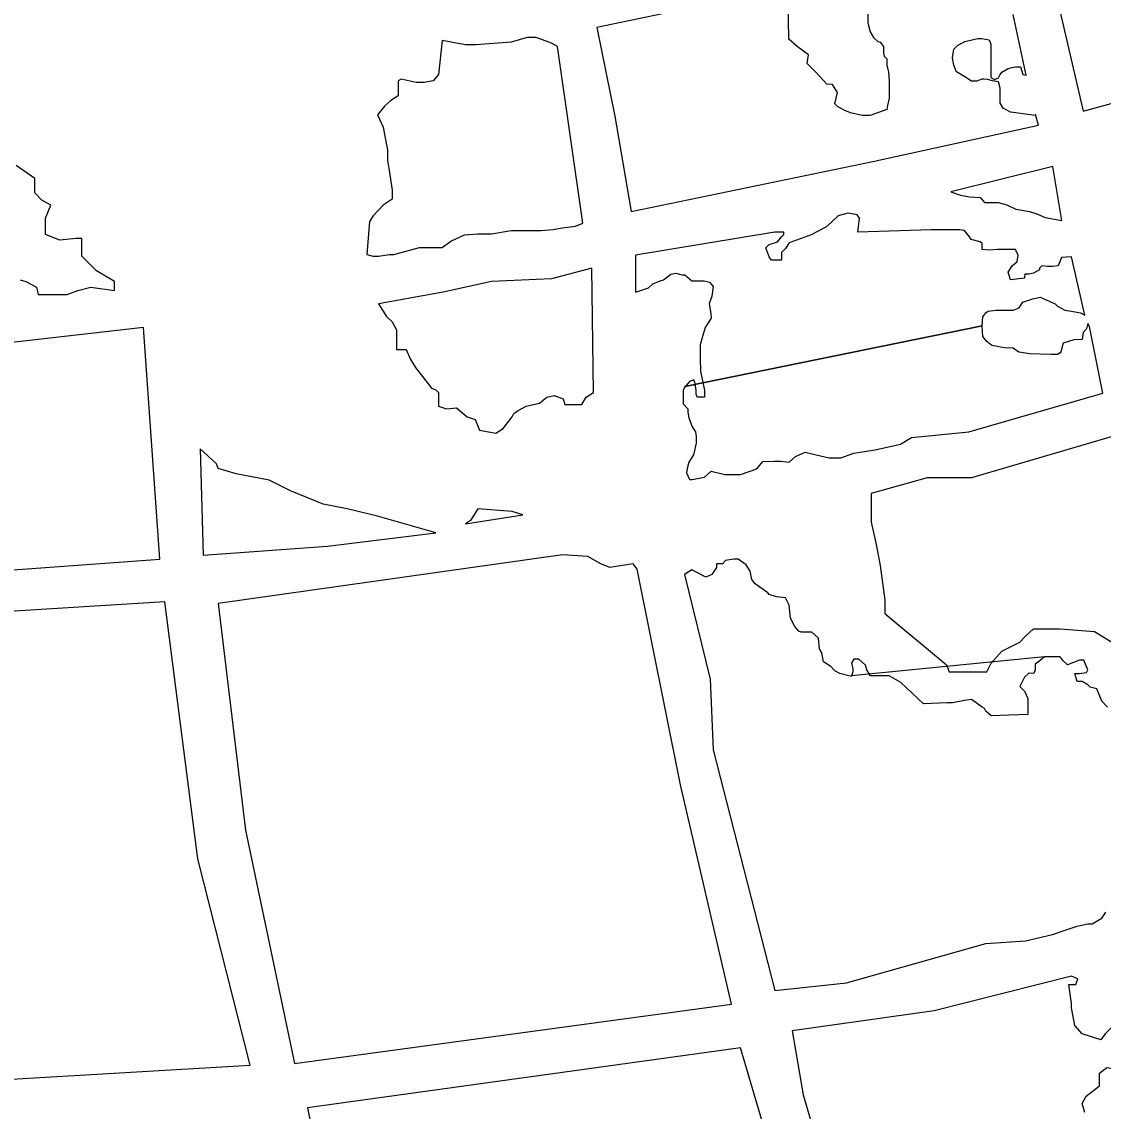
# Model space of a CAD drawing. Extents: x -11.4 to 84.1, y 11.1 to 59.
# Drawn here: x 34.9593 to 35.0409, y 30.3919 to 30.4741 of the extents above; entities that cross this region are included whole.
import ezdxf

# ---------------------------------------------------------------- set-up
doc = ezdxf.new("R2010")
doc.units = 0
doc.layers.add('SH_Data', color=7, linetype='Continuous')

msp = doc.modelspace()

# ---------------------------------------------------------------- linework, layer by layer
at = {"layer": 'SH_Data'}
for p, q in [((35.031768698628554, 30.451157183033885), (35.00933238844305, 30.44658525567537)), ((35.00933238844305, 30.44658525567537), (35.031768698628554, 30.451157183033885)), ((35.03646762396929, 30.42618091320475), (35.02190518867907, 30.424741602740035))]:
    msp.add_line(p, q, dxfattribs=at)
for points in [[(35.03938857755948, 30.46737059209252), (35.07012208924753, 30.475794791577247), (35.06521150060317, 30.489383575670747), (35.036171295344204, 30.48125570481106), (35.03938857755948, 30.46737059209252)], [(35.02313283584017, 30.47469414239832), (35.02313283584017, 30.474016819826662), (35.02330216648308, 30.47333949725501), (35.02355616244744, 30.472916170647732), (35.023894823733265, 30.472619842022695), (35.024064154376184, 30.472577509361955), (35.02431815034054, 30.472238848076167), (35.02431815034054, 30.471900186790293), (35.02431815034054, 30.471730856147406), (35.02436048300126, 30.471519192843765), (35.0245721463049, 30.47130752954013), (35.0245721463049, 30.47084187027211), (35.02469914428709, 30.470291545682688), (35.02474147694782, 30.469656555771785), (35.02474147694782, 30.469021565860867), (35.02474147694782, 30.468344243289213), (35.024614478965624, 30.467793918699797), (35.0245721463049, 30.467497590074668), (35.02330216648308, 30.467031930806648), (35.02270950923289, 30.467031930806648), (35.021820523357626, 30.467243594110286), (35.02139719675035, 30.467412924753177), (35.02084687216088, 30.467709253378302), (35.02063520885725, 30.467920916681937), (35.02084687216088, 30.46876756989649), (35.02046587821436, 30.469360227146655), (35.02004255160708, 30.469402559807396), (35.01919589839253, 30.470291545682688), (35.018560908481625, 30.47096886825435), (35.01864557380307, 30.471603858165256), (35.017798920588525, 30.472238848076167), (35.01716393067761, 30.47278917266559), (35.017121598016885, 30.475752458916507)], [(35.00958638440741, 30.475117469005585), (35.00268616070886, 30.473678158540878), (35.004040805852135, 30.466989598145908), (35.00526845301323, 30.459793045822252), (35.023513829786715, 30.46356065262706), (35.03600196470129, 30.46631227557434), (35.03579030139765, 30.46711659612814), (35.03574796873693, 30.467031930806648), (35.034308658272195, 30.467243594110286), (35.03388533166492, 30.46728592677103), (35.03333500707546, 30.467582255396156), (35.03312334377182, 30.467963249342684), (35.03312334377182, 30.46825957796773), (35.03312334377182, 30.468682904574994), (35.03312334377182, 30.469106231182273), (35.03299634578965, 30.469571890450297), (35.032530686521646, 30.469656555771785), (35.0321496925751, 30.46974122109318), (35.031895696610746, 30.469783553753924), (35.03172636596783, 30.469783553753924), (35.03134537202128, 30.469614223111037), (35.03096437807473, 30.469614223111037), (35.03045638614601, 30.469952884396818), (35.0298213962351, 30.470333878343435), (35.02960973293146, 30.47084187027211), (35.02952506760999, 30.471392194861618), (35.02960973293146, 30.472027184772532), (35.029906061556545, 30.47232351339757), (35.03045638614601, 30.472619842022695), (35.03143003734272, 30.472831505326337), (35.03172636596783, 30.472831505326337), (35.032276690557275, 30.47274684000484), (35.03240368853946, 30.472408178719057), (35.03240368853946, 30.471730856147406), (35.03240368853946, 30.47096886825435), (35.03240368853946, 30.470291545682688), (35.03240368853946, 30.469910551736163), (35.032700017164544, 30.46974122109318), (35.03299634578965, 30.46986821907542), (35.03312334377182, 30.470122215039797), (35.033250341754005, 30.470291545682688), (35.03371600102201, 30.470587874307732), (35.03388533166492, 30.47063020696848), (35.03426632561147, 30.470714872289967), (35.03464731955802, 30.470714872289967), (35.03481665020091, 30.470122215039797), (35.035070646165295, 30.470079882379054), (35.03409699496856, 30.474651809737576)], [(34.99972287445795, 30.472238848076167), (34.99925721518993, 30.47249284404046), (34.9981142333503, 30.472916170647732), (34.99743691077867, 30.472916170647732), (34.99620926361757, 30.472577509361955), (34.993584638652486, 30.472365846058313), (34.99278031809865, 30.472365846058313), (34.9910023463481, 30.4727045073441), (34.99074835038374, 30.470122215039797), (34.990325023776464, 30.469656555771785), (34.98964770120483, 30.469529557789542), (34.989055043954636, 30.469529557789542), (34.987912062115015, 30.469783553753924), (34.98770039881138, 30.469656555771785), (34.98770039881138, 30.46851357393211), (34.98715007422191, 30.468174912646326), (34.98668441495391, 30.46775158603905), (34.98613409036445, 30.467074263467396), (34.98655741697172, 30.466142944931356), (34.98668441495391, 30.465465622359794), (34.98689607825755, 30.464449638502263), (34.98689607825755, 30.463645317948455), (34.98702307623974, 30.462883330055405), (34.98723473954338, 30.461401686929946), (34.98723473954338, 30.460724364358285), (34.98655741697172, 30.460258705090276), (34.98579542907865, 30.459454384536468), (34.985541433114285, 30.4590310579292), (34.98532976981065, 30.456533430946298), (34.98579542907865, 30.456406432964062), (34.98621875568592, 30.456406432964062), (34.98702307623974, 30.456533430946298), (34.987361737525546, 30.456533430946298), (34.98930903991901, 30.457083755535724), (34.9910023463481, 30.457083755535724), (34.99167966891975, 30.45754941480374), (34.99269565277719, 30.458015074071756), (34.99371163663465, 30.45809973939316), (34.994727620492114, 30.45809973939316), (34.99620926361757, 30.458353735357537), (34.9973522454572, 30.458353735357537), (34.99845289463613, 30.458353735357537), (34.99938421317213, 30.45843840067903), (35.00006153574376, 30.458565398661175), (35.00107751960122, 30.45869239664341), (35.00162784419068, 30.45890405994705), (34.99972287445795, 30.472238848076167)], [(34.96382477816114, 30.456406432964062), (34.96382477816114, 30.45695675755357), (34.96382477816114, 30.457761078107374), (34.963401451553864, 30.457761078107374), (34.96217380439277, 30.457634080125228), (34.96107315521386, 30.4580574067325), (34.96107315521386, 30.458480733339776), (34.96107315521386, 30.459285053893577), (34.961496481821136, 30.460258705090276), (34.9608191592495, 30.460639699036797), (34.960268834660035, 30.46119002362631), (34.960268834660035, 30.462290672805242), (34.95887185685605, 30.463264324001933)], [(35.037102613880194, 30.46317965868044), (35.02939806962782, 30.46127468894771), (35.03011772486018, 30.461020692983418), (35.03079504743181, 30.460893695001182), (35.031599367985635, 30.46085136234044), (35.031938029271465, 30.460470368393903), (35.03295401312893, 30.460470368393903), (35.03363133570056, 30.46030103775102), (35.034308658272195, 30.459962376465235), (35.03532464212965, 30.459793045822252), (35.03587496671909, 30.45962371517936), (35.036509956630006, 30.45932738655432), (35.03777993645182, 30.459115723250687), (35.037102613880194, 30.46317965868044)], [(35.031768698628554, 30.451157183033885), (35.03181103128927, 30.451834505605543), (35.03202269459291, 30.452130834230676), (35.03219202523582, 30.45225783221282), (35.03278468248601, 30.452342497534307), (35.03371600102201, 30.452342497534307), (35.03409699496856, 30.452342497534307), (35.03456265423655, 30.4525118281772), (35.03481665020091, 30.452935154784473), (35.03557863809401, 30.453189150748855), (35.03612896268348, 30.453316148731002), (35.037271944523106, 30.45280815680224), (35.03744127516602, 30.452638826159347), (35.037991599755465, 30.452342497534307), (35.0384995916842, 30.45225783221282), (35.03917691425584, 30.452130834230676), (35.039515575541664, 30.45196150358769), (35.0384995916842, 30.456364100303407), (35.03773760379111, 30.45632176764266), (35.03748360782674, 30.455686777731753), (35.037060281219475, 30.455644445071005), (35.036679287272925, 30.455644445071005), (35.03625596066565, 30.455686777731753), (35.03608663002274, 30.45551744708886), (35.03608663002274, 30.455390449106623), (35.035620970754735, 30.45513645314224), (35.03528230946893, 30.455051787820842), (35.03498598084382, 30.455051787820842), (35.03494364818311, 30.45488245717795), (35.03494364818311, 30.454755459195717), (35.03388533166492, 30.454628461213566), (35.03371600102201, 30.45522111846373), (35.034012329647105, 30.455686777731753), (35.03439332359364, 30.456025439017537), (35.03447798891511, 30.456491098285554), (35.03426632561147, 30.45691442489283), (35.033969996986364, 30.45691442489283), (35.03291168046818, 30.45691442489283), (35.032276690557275, 30.456872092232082), (35.031768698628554, 30.45691442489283), (35.031768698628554, 30.457380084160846), (35.031599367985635, 30.457507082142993), (35.030922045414, 30.457676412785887), (35.03079504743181, 30.457888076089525), (35.03041405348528, 30.458353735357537), (35.03007539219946, 30.45839606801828), (35.027916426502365, 30.45839606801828), (35.02237084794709, 30.458226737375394), (35.02249784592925, 30.459285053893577), (35.02232851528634, 30.45953904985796), (35.02165119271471, 30.459666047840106), (35.02088920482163, 30.459454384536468), (35.020381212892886, 30.45898872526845), (35.01995788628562, 30.458607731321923), (35.01885723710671, 30.458015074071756), (35.01720626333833, 30.45742241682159), (35.016909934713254, 30.456999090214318), (35.01661360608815, 30.456702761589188), (35.01661360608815, 30.456110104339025), (35.015851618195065, 30.456110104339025), (35.01568228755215, 30.456364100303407), (35.015428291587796, 30.457041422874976), (35.01568228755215, 30.457295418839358), (35.01631727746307, 30.457507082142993), (35.01661360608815, 30.457888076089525), (35.01678293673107, 30.4580574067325), (35.01678293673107, 30.458226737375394), (35.01610561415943, 30.458226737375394), (35.00560711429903, 30.456491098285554), (35.00560711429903, 30.45369714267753), (35.00658076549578, 30.454035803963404), (35.0069194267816, 30.45433213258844), (35.00746975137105, 30.454543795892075), (35.007723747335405, 30.454628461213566), (35.008274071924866, 30.455051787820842), (35.008655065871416, 30.45513645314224), (35.00912072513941, 30.455009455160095), (35.00933238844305, 30.455009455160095), (35.00984038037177, 30.454543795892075), (35.010306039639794, 30.454543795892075), (35.01077169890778, 30.454543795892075), (35.011195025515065, 30.454459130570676), (35.01144902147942, 30.454120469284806), (35.011364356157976, 30.45340081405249), (35.01115269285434, 30.45280815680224), (35.01127969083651, 30.452088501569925), (35.01132202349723, 30.451749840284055), (35.010856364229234, 30.451030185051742), (35.010644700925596, 30.450352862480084), (35.01047537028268, 30.449717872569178), (35.01047537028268, 30.44870188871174), (35.010517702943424, 30.447728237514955), (35.01081403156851, 30.446288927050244), (35.01081403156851, 30.44578093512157), (35.010263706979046, 30.44578093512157), (35.010179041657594, 30.445992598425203), (35.010179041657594, 30.446288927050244), (35.01009437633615, 30.446796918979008), (35.01000971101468, 30.447093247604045), (35.00967104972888, 30.446966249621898), (35.00933238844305, 30.446542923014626)], [(34.95916818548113, 30.454628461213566), (34.95959151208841, 30.454501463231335), (34.96039583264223, 30.45407813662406), (34.96052283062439, 30.453527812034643), (34.962046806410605, 30.453527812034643), (34.96272412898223, 30.453527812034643), (34.96352844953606, 30.453824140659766), (34.96450210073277, 30.45407813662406), (34.96628007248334, 30.453824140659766), (34.96628007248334, 30.454501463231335), (34.96492542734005, 30.455305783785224), (34.96382477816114, 30.456406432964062)], [(34.998918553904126, 30.44578093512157), (34.999468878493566, 30.445907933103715), (35.00014620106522, 30.445653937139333), (35.00027319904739, 30.44523061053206), (35.000950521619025, 30.44523061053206), (35.00154317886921, 30.44523061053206), (35.00188184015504, 30.44578093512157), (35.002432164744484, 30.44611959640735), (35.00230516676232, 30.45551744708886), (34.99925721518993, 30.454713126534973), (34.994727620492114, 30.454501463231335), (34.99108701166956, 30.45369714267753), (34.98621875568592, 30.45280815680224), (34.9868114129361, 30.45187683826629), (34.98723473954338, 30.451453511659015), (34.987573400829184, 30.45086085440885), (34.987573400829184, 30.44937921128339), (34.988293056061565, 30.44937921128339), (34.98863171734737, 30.44861722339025), (34.989055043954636, 30.44793990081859), (34.98952070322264, 30.447347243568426), (34.99019802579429, 30.446458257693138), (34.990536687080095, 30.44633125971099), (34.99074835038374, 30.44611959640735), (34.99074835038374, 30.44510361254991), (34.99134100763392, 30.444891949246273), (34.99210299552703, 30.44497661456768), (34.992907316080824, 30.44429929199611), (34.99349997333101, 30.44408762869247), (34.99383863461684, 30.443283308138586), (34.99506628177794, 30.443071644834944), (34.995616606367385, 30.443410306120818), (34.99629392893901, 30.44429929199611), (34.99642092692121, 30.44455328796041), (34.996759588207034, 30.444764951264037), (34.9973522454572, 30.44510361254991), (34.99836822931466, 30.44531527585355), (34.998918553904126, 30.44578093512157)], [(34.968481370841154, 30.451030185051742), (34.95764420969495, 30.44980253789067), (34.942489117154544, 30.44937921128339), (34.94274311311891, 30.431599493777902), (34.96970901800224, 30.43354679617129), (34.968481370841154, 30.451030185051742)], [(35.00933238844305, 30.44658525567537), (35.00920539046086, 30.446288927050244), (35.00920539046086, 30.44573860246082), (35.00920539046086, 30.445272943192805), (35.009544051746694, 30.444891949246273), (35.009544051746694, 30.444637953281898), (35.00962871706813, 30.444214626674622), (35.00988271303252, 30.443537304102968), (35.01013670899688, 30.44315631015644), (35.010179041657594, 30.44281764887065), (35.010179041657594, 30.442309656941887), (35.00996737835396, 30.4414206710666), (35.00962871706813, 30.440870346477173), (35.00950171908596, 30.44040468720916), (35.00945938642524, 30.440066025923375), (35.00967104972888, 30.43955803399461), (35.00988271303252, 30.43955803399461), (35.01081403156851, 30.439727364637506), (35.01132202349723, 30.440193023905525), (35.01233800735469, 30.43993902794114), (35.01352332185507, 30.43993902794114), (35.01475096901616, 30.440362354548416), (35.01521662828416, 30.440912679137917), (35.0160632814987, 30.44095501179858), (35.016571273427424, 30.44095501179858), (35.01720626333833, 30.440870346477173), (35.01767192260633, 30.441293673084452), (35.01839157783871, 30.441632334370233), (35.01923823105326, 30.4414206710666), (35.020211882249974, 30.441209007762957), (35.02110086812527, 30.441209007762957), (35.02207451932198, 30.441547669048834), (35.023683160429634, 30.44180166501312), (35.02558813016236, 30.4422249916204), (35.02643478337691, 30.442732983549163), (35.03075271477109, 30.44315631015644), (35.04087022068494, 30.446077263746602), (35.03985423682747, 30.45111485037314), (35.0397272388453, 30.451326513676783), (35.039642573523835, 30.450945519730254), (35.03938857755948, 30.450649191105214), (35.039303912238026, 30.45014119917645), (35.03866892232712, 30.450098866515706), (35.03786460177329, 30.449844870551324), (35.03769527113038, 30.449209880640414), (35.037652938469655, 30.449125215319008), (35.03744127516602, 30.448998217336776), (35.03693328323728, 30.448998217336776), (35.03536697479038, 30.44904054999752), (35.034520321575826, 30.449167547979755), (35.03409699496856, 30.449463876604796), (35.03341967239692, 30.449506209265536), (35.032488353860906, 30.449675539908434), (35.03210735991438, 30.449971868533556), (35.03181103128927, 30.450352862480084), (35.031768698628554, 30.451157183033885)], [(35.04192853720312, 30.442902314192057), (35.03096437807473, 30.439685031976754)], [(34.98384812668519, 30.43735673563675), (34.9820278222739, 30.43769539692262), (34.9795725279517, 30.438711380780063), (34.97796388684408, 30.439515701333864), (34.975466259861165, 30.439981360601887), (34.9741116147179, 30.44040468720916), (34.973984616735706, 30.440743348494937), (34.97275696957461, 30.441886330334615), (34.97296863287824, 30.433843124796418), (34.98236648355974, 30.43452044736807), (34.990536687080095, 30.43553643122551), (34.98613409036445, 30.436806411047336), (34.98384812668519, 30.43735673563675)], [(35.03096437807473, 30.439685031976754), (35.02762009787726, 30.439685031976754), (35.02338683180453, 30.43849971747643), (35.02338683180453, 30.436340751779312), (35.02372549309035, 30.43477444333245), (35.024064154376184, 30.43308113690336), (35.024402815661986, 30.430456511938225), (35.024402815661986, 30.42944052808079), (35.029059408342, 30.425588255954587), (35.02927107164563, 30.425037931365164), (35.03210735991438, 30.425037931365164), (35.03244602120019, 30.425715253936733), (35.033250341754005, 30.426604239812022), (35.03460498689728, 30.427281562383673), (35.03502831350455, 30.427747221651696), (35.035620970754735, 30.428297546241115), (35.037652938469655, 30.428297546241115), (35.04023523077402, 30.428085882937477), (35.04192853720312, 30.42706989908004)], [(34.99709824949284, 30.436891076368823), (34.99629392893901, 30.43714507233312), (34.99371163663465, 30.43735673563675), (34.99316131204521, 30.43646774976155), (34.99278031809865, 30.436213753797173), (34.99709824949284, 30.436891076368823)], [(35.005734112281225, 30.43278480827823), (35.00543778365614, 30.433208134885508), (35.00365981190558, 30.432911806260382), (35.002982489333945, 30.433208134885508), (35.00200883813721, 30.43375845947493), (35.00010386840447, 30.433885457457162), (34.9741116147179, 30.430202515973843), (34.97618591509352, 30.413100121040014), (34.979868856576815, 30.395489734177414), (35.01284599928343, 30.39997699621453), (35.008993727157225, 30.416529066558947), (35.005734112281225, 30.43278480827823)], [(35.02190518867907, 30.42469927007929), (35.0210162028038, 30.42491093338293), (35.02063520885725, 30.425122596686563), (35.02033888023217, 30.425461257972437), (35.0197885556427, 30.425799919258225), (35.01966155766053, 30.426477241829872), (35.019492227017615, 30.426773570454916), (35.01940756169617, 30.427577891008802), (35.018899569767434, 30.428043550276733), (35.018560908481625, 30.428043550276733), (35.01809524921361, 30.428043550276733), (35.01792591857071, 30.42812821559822), (35.017629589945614, 30.428466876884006), (35.017290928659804, 30.42910186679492), (35.01720626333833, 30.430075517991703), (35.016909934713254, 30.430625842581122), (35.01623261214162, 30.43071050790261), (35.01568228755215, 30.430879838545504), (35.01559762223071, 30.43100683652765), (35.01462397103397, 30.4316841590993), (35.01436997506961, 30.43202282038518), (35.01424297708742, 30.43265781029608), (35.01394664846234, 30.43312346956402), (35.01335399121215, 30.43354679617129), (35.013015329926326, 30.43354679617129), (35.01238034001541, 30.43346213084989), (35.012168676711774, 30.433208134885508), (35.01170301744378, 30.433208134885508), (35.01170301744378, 30.432911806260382), (35.011364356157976, 30.432403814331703), (35.01089869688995, 30.43219215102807), (35.00984038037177, 30.432742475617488), (35.00929005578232, 30.432403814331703), (35.01123735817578, 30.42448760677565), (35.01144902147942, 30.419153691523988), (35.01610561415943, 30.40099298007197), (35.02152419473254, 30.401585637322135), (35.03202269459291, 30.404548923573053), (35.03502831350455, 30.404760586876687), (35.037060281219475, 30.405226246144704), (35.03794926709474, 30.405522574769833), (35.03892291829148, 30.405861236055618), (35.0397272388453, 30.40603056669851), (35.04006590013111, 30.40603056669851), (35.040785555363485, 30.40645389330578), (35.04108188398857, 30.406919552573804)], [(34.9725876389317, 30.410941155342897), (34.9700900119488, 30.430329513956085), (34.94329343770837, 30.428678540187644), (34.94452108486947, 30.41339644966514), (34.94820402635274, 30.393711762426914), (34.97652457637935, 30.395362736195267), (34.9725876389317, 30.410941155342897)], [(35.03646762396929, 30.42618091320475), (35.036171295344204, 30.425926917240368), (35.03600196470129, 30.425799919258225), (35.03574796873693, 30.425630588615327), (35.03574796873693, 30.42520726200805), (35.03566330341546, 30.42491093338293), (35.03528230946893, 30.42495326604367), (35.03494364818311, 30.424656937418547), (35.03460498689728, 30.423937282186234), (35.03494364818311, 30.423598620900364), (35.035197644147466, 30.423048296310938), (35.035197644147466, 30.422370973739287), (35.035197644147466, 30.421820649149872), (35.03244602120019, 30.421735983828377), (35.03202269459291, 30.422074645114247), (35.031938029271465, 30.422286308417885), (35.031768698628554, 30.422370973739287), (35.03096437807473, 30.42296363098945), (35.03041405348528, 30.422878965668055), (35.02952506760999, 30.422709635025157), (35.02910174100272, 30.422709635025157), (35.02732376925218, 30.42262496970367), (35.02563046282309, 30.424233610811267), (35.02474147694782, 30.424741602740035), (35.02376782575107, 30.424741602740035), (35.023344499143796, 30.424741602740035), (35.02304817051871, 30.42520726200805), (35.022963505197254, 30.425545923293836), (35.02245551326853, 30.426011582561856), (35.02207451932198, 30.426011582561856), (35.02190518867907, 30.425715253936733), (35.02198985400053, 30.425291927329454), (35.02198985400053, 30.425037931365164), (35.02190518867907, 30.424741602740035)], [(35.04120888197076, 30.422370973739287), (35.040785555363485, 30.422836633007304), (35.04040456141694, 30.42376795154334), (35.03989656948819, 30.423894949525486), (35.0397272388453, 30.42406428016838), (35.039303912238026, 30.424318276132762), (35.03892291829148, 30.424318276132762), (35.038753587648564, 30.42491093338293), (35.039092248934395, 30.42491093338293), (35.039642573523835, 30.424995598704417), (35.0397272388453, 30.42520726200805), (35.0394309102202, 30.425926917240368), (35.039092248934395, 30.425926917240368), (35.0382032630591, 30.425588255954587), (35.03786460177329, 30.42588458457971), (35.037652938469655, 30.42618091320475), (35.03697561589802, 30.42618091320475), (35.036763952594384, 30.42618091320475), (35.03646762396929, 30.42618091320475)], [(35.039303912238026, 30.392484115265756), (35.03960024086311, 30.39303443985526), (35.040616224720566, 30.393796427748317), (35.040616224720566, 30.3947700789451), (35.04116654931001, 30.395193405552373), (35.041589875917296, 30.39510874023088), (35.04192853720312, 30.395870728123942), (35.04192853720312, 30.396844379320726), (35.04192853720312, 30.398156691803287), (35.041462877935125, 30.398156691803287), (35.04103955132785, 30.39773336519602), (35.04070089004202, 30.397267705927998), (35.039303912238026, 30.39773336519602), (35.038753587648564, 30.398368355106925), (35.0384995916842, 30.399680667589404), (35.0384995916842, 30.400019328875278), (35.03828792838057, 30.401458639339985), (35.03883825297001, 30.401458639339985), (35.0389652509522, 30.401881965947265), (35.0384995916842, 30.4020936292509), (35.028128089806, 30.39946900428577), (35.01741792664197, 30.39794502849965), (35.01826457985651, 30.393119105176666), (35.020592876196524, 30.385160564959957)], [(34.98084250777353, 30.392145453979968), (34.98164682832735, 30.38820851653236), (34.98465244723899, 30.378895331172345), (34.99104467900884, 30.360565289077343), (35.02283650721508, 30.365137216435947), (35.01352332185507, 30.396675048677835), (34.98084250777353, 30.392145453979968)], [(35.039515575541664, 30.391806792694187), (35.039303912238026, 30.392484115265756)]]:
    msp.add_lwpolyline(points, dxfattribs=at)
msp.add_arc((35.04273413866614, 30.44405379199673), 0.15509790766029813, 123.26798611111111, 273.1706305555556, dxfattribs=at)

doc.saveas('drawing.dxf')
